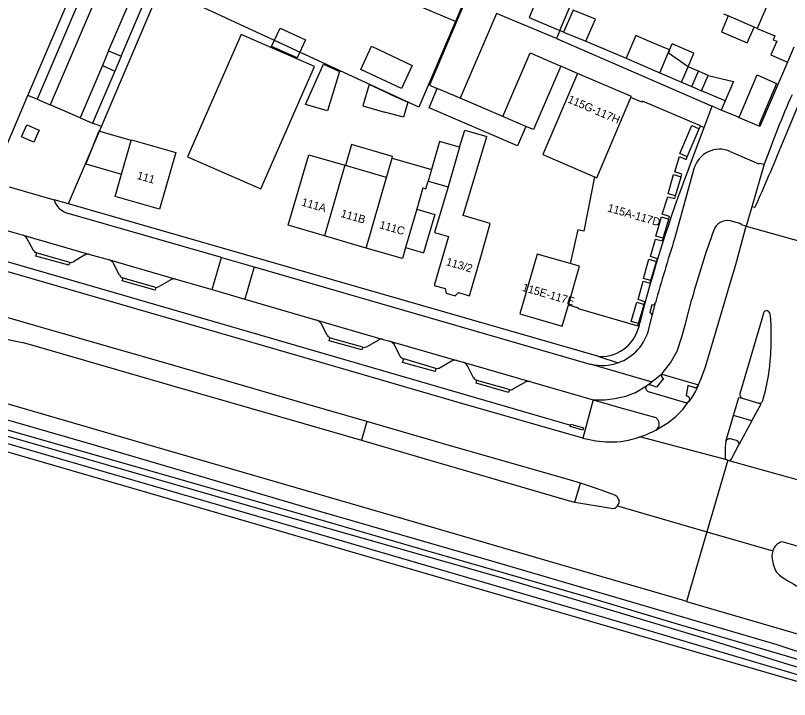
# Model space of a CAD drawing. Extents: x 194485 to 197793, y 468269 to 470822.
# Drawn here: x 197118.2 to 197234.1, y 469294 to 469396.5 of the extents above; entities that cross this region are included whole.
import ezdxf

# ---------------------------------------------------------------- set-up
doc = ezdxf.new("R2010")
doc.units = 0
for name, color, linetype in [('BGT begrenzing pand op maaiveld onder overbouw', 7, 'Continuous'), ('BGT grensvlak begroeid terreindeel', 7, 'Continuous'), ('BGT grensvlak gebouwinstallatie plus 1', 7, 'Continuous'), ('BGT grensvlak ondersteunend wegdeel', 7, 'Continuous'), ('BGT grensvlak ondersteunend wegdeel LR', 7, 'Continuous'), ('BGT grensvlak overig bouwwerk uitbreiding populatie', 7, 'Continuous'), ('BGT grensvlak pand deel overbouw', 7, 'Continuous'), ('BGT grensvlak pand op maaiveld', 7, 'Continuous'), ('BGT grensvlak pand op maaiveld LR', 7, 'Continuous'), ('BGT grensvlak scheiding', 7, 'Continuous'), ('BGT grensvlak vegetatieobject', 7, 'Continuous'), ('BGT grensvlak waterdeel', 7, 'Continuous'), ('BGT grensvlak wegdeel', 7, 'Continuous'), ('BGT lijnelement scheiding hek', 7, 'Continuous'), ('BGT tekst huisnummerreeks', 7, 'Continuous'), ('GEM grensvlak WOZ_BRK percelen', 7, 'Continuous')]:
    doc.layers.add(name, color=color, linetype=linetype)

msp = doc.modelspace()

# ---------------------------------------------------------------- linework, layer by layer
at = {"layer": 'BGT begrenzing pand op maaiveld onder overbouw'}
for points in [[(197218.81, 469375.31), (197217.7, 469375.78), (197219.48, 469379.98), (197220.6, 469379.5)], [(197217.05, 469369.45), (197215.94, 469369.78), (197216.77, 469372.64), (197217.89, 469372.3)], [(197215.22, 469363.1), (197214.1, 469363.42), (197214.93, 469366.29), (197216.04, 469365.96)], [(197213.35, 469356.78), (197212.26, 469357.1), (197213.07, 469359.96), (197214.21, 469359.62)], [(197211.52, 469350.33), (197210.39, 469350.66), (197211.23, 469353.51), (197212.34, 469353.18)]]:
    msp.add_lwpolyline(points, dxfattribs=at)
at = {"layer": 'BGT grensvlak begroeid terreindeel'}
for points in [[(196928.11, 469386.74), (196964.62, 469376.08), (197027.19, 469358.54), (197059.36, 469349.3), (197097.7, 469337.95), (197160.24, 469319.78), (197209.86, 469305.3), (197236.12, 469297.51), (197241.96, 469296.13), (197243.62, 469296.27), (197243.68, 469296.47)], [(197076.75, 469347.42), (197098.73, 469341.17), (197130.43, 469332), (197161.44, 469322.87), (197190.18, 469314.61), (197232.25, 469302.24), (197234.93, 469301.34), (197240.13, 469299.89)], [(197244.42, 469294.02), (197240.79, 469295.13), (197180.77, 469312.56), (197110.64, 469332.9), (197079.01, 469342.08)]]:
    msp.add_lwpolyline(points, dxfattribs=at)
at = {"layer": 'BGT grensvlak gebouwinstallatie plus 1'}
for p, q in [((197216.15, 469391.31), (197216.54, 469392.22)), ((197219.8, 469390.82), (197216.54, 469392.22)), ((197218.94, 469388.8), (197219.8, 469390.82)), ((197220.49, 469388.13), (197218.94, 469388.8)), ((197219.49, 469385.83), (197220.49, 469388.13)), ((197221.95, 469387.49), (197220.49, 469388.13)), ((197217.96, 469386.5), (197219.49, 469385.83)), ((197219.49, 469385.83), (197220.96, 469385.19)), ((197128.68, 469374.27), (197134.04, 469372.72)), ((197178.29, 469367.46), (197180.98, 469366.67)), ((197180.98, 469366.67), (197179.3, 469360.91)), ((197176.61, 469361.7), (197179.3, 469360.91))]:
    msp.add_line(p, q, dxfattribs=at)
for points in [[(197224.93, 469396.39), (197223.92, 469394.03), (197227.8, 469392.37), (197228.81, 469394.73)], [(197135.5, 469377.73), (197130.65, 469379.15), (197128.68, 469374.27)], [(197174.59, 469375.08), (197174.67, 469375.37), (197168.5, 469377.16), (197167.58, 469374)]]:
    msp.add_lwpolyline(points, dxfattribs=at)
at = {"layer": 'BGT grensvlak ondersteunend wegdeel'}
msp.add_line((197201.96, 469323.6), (197202.82, 469326.41), dxfattribs=at)
at = {"layer": 'BGT grensvlak ondersteunend wegdeel LR'}
msp.add_line((197170.79, 469335.64), (197169.98, 469332.84), dxfattribs=at)
at = {"layer": 'BGT grensvlak overig bouwwerk uitbreiding populatie'}
msp.add_lwpolyline([(197157.79, 469394.57), (197161.59, 469392.84), (197160.34, 469390.1), (197156.54, 469391.83), (197157.79, 469394.57)], dxfattribs=at)
at = {"layer": 'BGT grensvlak pand deel overbouw'}
for p, q in [((197218.81, 469375.31), (197220.6, 469379.5)), ((197217.05, 469369.45), (197217.89, 469372.3)), ((197215.22, 469363.1), (197216.04, 469365.96)), ((197213.35, 469356.78), (197214.21, 469359.62)), ((197211.52, 469350.33), (197212.34, 469353.18))]:
    msp.add_line(p, q, dxfattribs=at)
at = {"layer": 'BGT grensvlak pand op maaiveld'}
for p, q in [((197224.93, 469396.39), (197224.31, 469396.66)), ((197228.81, 469394.73), (197224.93, 469396.39)), ((197229.27, 469394.53), (197228.81, 469394.73)), ((197229.27, 469394.53), (197231.91, 469393.4)), ((197200.27, 469393.97), (197203.6, 469392.63)), ((197216.15, 469391.31), (197213.16, 469392.59)), ((197234.76, 469391.71), (197233.81, 469389.49)), ((197209.64, 469390.05), (197211.7, 469389.17)), ((197211.7, 469389.17), (197214.69, 469387.9)), ((197217.96, 469386.5), (197218.94, 469388.8)), ((197214.69, 469387.9), (197217.96, 469386.5)), ((197220.96, 469385.19), (197221.95, 469387.49)), ((197184.77, 469384.08), (197181.36, 469385.54)), ((197224.48, 469383.67), (197220.96, 469385.19)), ((197191.17, 469381.34), (197184.77, 469384.08)), ((197194.61, 469379.86), (197191.17, 469381.34)), ((197220.6, 469379.5), (197220.79, 469379.92)), ((197185.23, 469366.5), (197188.77, 469378.35)), ((197134.04, 469372.72), (197135.5, 469377.73)), ((197135.5, 469377.73), (197135.54, 469377.86)), ((197173.77, 469372.2), (197174.59, 469375.08)), ((197174.59, 469375.08), (197180.48, 469373.38)), ((197167.58, 469374), (197167.5, 469374.03)), ((197173.77, 469372.2), (197167.58, 469374)), ((197179.98, 469371.67), (197182.97, 469370.81)), ((197179.21, 469370.63), (197178.29, 469367.46)), ((197178.29, 469367.46), (197176.61, 469361.7)), ((197170.7, 469361.64), (197164.44, 469363.46))]:
    msp.add_line(p, q, dxfattribs=at)
for points in [[(197203.6, 469392.63), (197205.05, 469395.94), (197201.73, 469397.28), (197200.27, 469393.97)], [(197143.95, 469375.3), (197154.94, 469370.5), (197162.94, 469388.81), (197151.98, 469393.61), (197143.95, 469375.3)], [(197213.16, 469392.59), (197211.11, 469393.48), (197209.64, 469390.05)], [(197231.91, 469393.4), (197231.7, 469392.84), (197232.24, 469392.6), (197231.35, 469390.57), (197233.81, 469389.49)], [(197171.51, 469391.87), (197177.6, 469389), (197175.97, 469385.53), (197169.88, 469388.4), (197171.51, 469391.87)], [(197218.94, 469388.8), (197216.02, 469390.8), (197216.22, 469391.28), (197216.15, 469391.31)], [(197164.32, 469389.19), (197166.7, 469388.1), (197164.93, 469382.17), (197161.6, 469383.15), (197164.32, 469389.19)], [(197202.37, 469387.8), (197197.17, 469375.65), (197204.91, 469372.32)], [(197210.38, 469384.19), (197210.45, 469384.35), (197202.37, 469387.8)], [(197221.95, 469387.49), (197225.74, 469386.6), (197224.48, 469383.67)], [(197226.47, 469381.22), (197226.55, 469381.4), (197226.64, 469381.36), (197229.26, 469387.56), (197232.2, 469386.28), (197229.59, 469380.13), (197229.68, 469380.09), (197229.6, 469379.9)], [(197174.25, 469384.69), (197171.14, 469386.11), (197170.21, 469382.92), (197173.45, 469381.98)], [(197194.61, 469379.86), (197193.36, 469376.95), (197180.12, 469382.62), (197181.36, 469385.54)], [(197174.25, 469384.69), (197176.95, 469383.48), (197176.31, 469381.25), (197173.45, 469381.98)], [(197220.79, 469379.92), (197212.09, 469383.65), (197212.02, 469383.49), (197210.38, 469384.19)], [(197229.6, 469379.9), (197226.47, 469381.2), (197226.47, 469381.22)], [(197184.7, 469376.74), (197185.47, 469379.29), (197188.77, 469378.35)], [(197135.54, 469377.86), (197142.2, 469375.95), (197139.75, 469367.47), (197133.07, 469369.38), (197134.04, 469372.72)], [(197184.7, 469376.74), (197181.71, 469377.6), (197180.48, 469373.38)], [(197164.44, 469363.46), (197159.02, 469365.04), (197162.09, 469375.6), (197167.5, 469374.03)], [(197217.89, 469372.3), (197218.01, 469372.71), (197216.96, 469373.03), (197217.65, 469375.34), (197218.65, 469374.92), (197218.81, 469375.31)], [(197204.91, 469372.32), (197203.31, 469364.18), (197202.41, 469364.36), (197201.27, 469359.31)], [(197179.21, 469370.63), (197179.63, 469370.52), (197179.98, 469371.67)], [(197182.97, 469370.81), (197180.92, 469363.97), (197183.04, 469363.36), (197180.87, 469356.05), (197182.54, 469355.56), (197182.68, 469354.87), (197184.05, 469354.47), (197184.51, 469354.98), (197186.18, 469354.49), (197187.88, 469360.34), (197187.86, 469360.34), (197188.88, 469363.85)], [(197216.04, 469365.96), (197216.17, 469366.37), (197215.05, 469366.71), (197215.9, 469369.33), (197216.93, 469369.04), (197217.05, 469369.45)], [(197188.88, 469363.85), (197189.3, 469365.29), (197185.23, 469366.5)], [(197214.21, 469359.62), (197214.33, 469360.03), (197213.28, 469360.35), (197214.05, 469362.99), (197215.1, 469362.7), (197215.22, 469363.1)], [(197176.61, 469361.7), (197176.14, 469360.07), (197170.7, 469361.64)], [(197201.27, 469359.31), (197196.31, 469360.74), (197193.73, 469351.78), (197200.08, 469349.94), (197201, 469353.11)], [(197212.34, 469353.18), (197212.46, 469353.59), (197211.43, 469353.92), (197212.22, 469356.66), (197213.26, 469356.37), (197213.35, 469356.78)], [(197201, 469353.11), (197202.47, 469352.68), (197202.44, 469352.58), (197211.41, 469349.98), (197211.52, 469350.33)]]:
    msp.add_lwpolyline(points, dxfattribs=at)
at = {"layer": 'BGT grensvlak pand op maaiveld LR'}
for p, q in [((197233.23, 469403.76), (197229.27, 469394.53)), ((197214.69, 469387.9), (197216.15, 469391.31)), ((197184.7, 469376.74), (197182.97, 469370.81)), ((197167.5, 469374.03), (197164.44, 469363.46)), ((197180.48, 469373.38), (197179.98, 469371.67)), ((197170.7, 469361.64), (197173.77, 469372.2))]:
    msp.add_line(p, q, dxfattribs=at)
for points in [[(197204.91, 469372.32), (197205.25, 469372.17), (197210.38, 469384.19)], [(197201, 469353.11), (197202.66, 469358.92), (197201.27, 469359.31)]]:
    msp.add_lwpolyline(points, dxfattribs=at)
at = {"layer": 'BGT grensvlak scheiding'}
msp.add_lwpolyline([(197201.38, 469335.27), (197203.24, 469334.72), (197203.15, 469334.38), (197201.28, 469334.93), (197201.38, 469335.27)], dxfattribs=at)
at = {"layer": 'BGT grensvlak vegetatieobject'}
msp.add_line((197204.69, 469338.92), (197203.17, 469333.15), dxfattribs=at)
at = {"layer": 'BGT grensvlak waterdeel'}
for points in [[(197243.68, 469296.47), (197233.95, 469299.27), (197221.92, 469303.03), (197206.83, 469307.56), (197190.98, 469312.24), (197174.82, 469316.83), (197155.54, 469322.32), (197129.18, 469329.93), (197105.69, 469336.65), (197083.77, 469343.08), (197064.2, 469348.81), (197061.59, 469349.66), (197044.48, 469354.25), (197027.39, 469359.32), (197014.36, 469362.94), (197002.37, 469366.17), (196986.03, 469371.07), (196970.07, 469375.66), (196953.31, 469380.56), (196934.7, 469386.17), (196928.37, 469388.04)], [(197102.05, 469338.67), (197127.11, 469331.53), (197143.63, 469326.75), (197160.3, 469321.98), (197179.03, 469316.53), (197203.33, 469309.56), (197217.82, 469305.21), (197233.46, 469300.59), (197243.94, 469297.47)]]:
    msp.add_lwpolyline(points, dxfattribs=at)
at = {"layer": 'BGT grensvlak wegdeel'}
for p, q in [((197120.02, 469384.47), (197144.93, 469442.85)), ((197128.98, 469401.66), (197121.38, 469383.92)), ((197199.72, 469394.2), (197202.93, 469401.78)), ((197130.93, 469400.81), (197123.35, 469383.07)), ((197190.21, 469396.77), (197184.77, 469384.08)), ((197199.22, 469393.02), (197190.21, 469396.77)), ((197199.72, 469394.2), (197199.22, 469393.02)), ((197200.27, 469393.97), (197199.72, 469394.2)), ((197199.22, 469393.02), (197222.54, 469382.88)), ((197203.6, 469392.63), (197209.64, 469390.05)), ((197132.11, 469391.16), (197131.18, 469388.98)), ((197132.11, 469391.16), (197133.97, 469390.36)), ((197133.97, 469390.36), (197133.03, 469388.15)), ((197131.18, 469388.98), (197127.83, 469381.15)), ((197131.18, 469388.98), (197133.03, 469388.15)), ((197202.37, 469387.8), (197199.85, 469388.89)), ((197133.03, 469388.15), (197129.7, 469380.35)), ((197114.55, 469371.67), (197120.02, 469384.47)), ((197121.38, 469383.92), (197120.02, 469384.47)), ((197121.38, 469383.92), (197123.35, 469383.07)), ((197127.83, 469381.15), (197123.35, 469383.07)), ((197221.34, 469379.68), (197222.54, 469382.88)), ((197223.9, 469382.31), (197222.54, 469382.88)), ((197224.48, 469383.67), (197223.9, 469382.31)), ((197226.47, 469381.22), (197223.9, 469382.31)), ((197127.83, 469381.15), (197129.7, 469380.35)), ((197126.11, 469368.33), (197131.02, 469379.84)), ((197131.02, 469379.84), (197129.7, 469380.35)), ((197218.99, 469373.47), (197221.34, 469379.68)), ((197220.79, 469379.92), (197221.34, 469379.68)), ((197219.8, 469373.51), (197216.9, 469363.01)), ((197230.35, 469374.18), (197228.49, 469367.8)), ((197117.23, 469370.79), (197123.93, 469368.86)), ((197126.08, 469368.25), (197123.93, 469368.86)), ((197103.94, 469367.95), (197119.31, 469363.57)), ((197126.08, 469368.25), (197126.11, 469368.33)), ((197205.58, 469345.4), (197126.08, 469368.25)), ((197228.49, 469367.8), (197227.66, 469364.91)), ((197228.94, 469367.7), (197228.49, 469367.8)), ((197149.02, 469360.23), (197126.03, 469366.83)), ((197227.66, 469364.91), (197236.01, 469362.57)), ((197119.31, 469363.57), (197129.32, 469360.69)), ((197120.85, 469361.28), (197119.93, 469363.01)), ((197129.32, 469360.69), (197132.23, 469359.85)), ((197128.56, 469360.6), (197126.83, 469359.59)), ((197132.23, 469359.85), (197142.2, 469356.99)), ((197147.63, 469355.41), (197149.02, 469360.23)), ((197149.02, 469360.23), (197153.9, 469358.82)), ((197133.75, 469357.56), (197132.85, 469359.34)), ((197153.9, 469358.82), (197152.51, 469353.99)), ((197134.28, 469357.14), (197134.25, 469357.15)), ((197139.04, 469355.78), (197134.28, 469357.14)), ((197141.42, 469356.89), (197139.68, 469355.89)), ((197142.2, 469356.99), (197147.63, 469355.41)), ((197147.63, 469355.41), (197152.51, 469353.99)), ((197152.51, 469353.99), (197163.33, 469350.85)), ((197213.49, 469353.12), (197213.19, 469351.97)), ((197213.53, 469351.47), (197214.03, 469353.42)), ((197213.07, 469349.54), (197213.53, 469351.47)), ((197230.21, 469351.82), (197226.7, 469339.78)), ((197163.33, 469350.85), (197173.26, 469347.96)), ((197164.86, 469348.57), (197163.94, 469350.33)), ((197170.18, 469346.79), (197165.38, 469348.16)), ((197173.26, 469347.96), (197174.27, 469347.68)), ((197172.54, 469347.86), (197170.89, 469346.89)), ((197174.27, 469347.68), (197184.27, 469344.81)), ((197175.81, 469345.41), (197174.88, 469347.23)), ((197181.12, 469343.62), (197176.32, 469345.05)), ((197183.5, 469344.68), (197181.8, 469343.72)), ((197184.27, 469344.81), (197185.24, 469344.56)), ((197185.24, 469344.56), (197195.22, 469341.65)), ((197205.58, 469345.4), (197208.46, 469344.47)), ((197186.77, 469342.22), (197185.86, 469343.99)), ((197204.41, 469344.23), (197213.52, 469341.58)), ((197214.99, 469342.75), (197220.47, 469341.13)), ((197187.29, 469341.81), (197187.26, 469341.82)), ((197192.11, 469340.43), (197187.29, 469341.81)), ((197194.45, 469341.5), (197192.73, 469340.53)), ((197195.22, 469341.65), (197204.69, 469338.92)), ((197212.9, 469341.13), (197213.52, 469341.58)), ((197212.94, 469340.16), (197218.53, 469338.51)), ((197219.07, 469338.69), (197219.09, 469338.72)), ((197227.03, 469339.14), (197229.51, 469338.42)), ((197224.6, 469332.68), (197225.74, 469336.56)), ((197228.47, 469335.77), (197225.74, 469336.56)), ((197228.47, 469335.77), (197226.56, 469332.14)), ((197224.73, 469329.91), (197211.7, 469333.34)), ((197226.18, 469332.8), (197225.23, 469333.04)), ((197225.44, 469330.09), (197226.56, 469332.14)), ((197224.89, 469329.87), (197221.76, 469319.14)), ((197224.73, 469329.91), (197224.89, 469329.87)), ((197224.89, 469329.87), (197225.05, 469329.84)), ((197225.05, 469329.84), (197245.44, 469324.14)), ((197201.96, 469323.6), (197207.39, 469322.7)), ((197208.37, 469323.04), (197221.76, 469319.14)), ((197221.76, 469319.14), (197218.71, 469308.71)), ((197221.76, 469319.14), (197231.61, 469316.28)), ((197238.95, 469315.94), (197233.36, 469317.55))]:
    msp.add_line(p, q, dxfattribs=at)
for points in [[(197131.02, 469379.84), (197139.9, 469400.68), (197155.91, 469438.15)], [(197233.06, 469377.34), (197235.5, 469383.07), (197243.79, 469402.48), (197248.66, 469414.03)], [(197132.11, 469391.16), (197136.05, 469400.36), (197136.88, 469402.29), (197139.32, 469407.98)], [(197133.97, 469390.36), (197137.91, 469399.56), (197138.74, 469401.49), (197141.18, 469407.2)], [(197202.93, 469401.78), (197198.33, 469403.73), (197195.12, 469396.15), (197199.72, 469394.2)], [(197185.6, 469398.69), (197180.17, 469386.05), (197181.36, 469385.54)], [(197191.17, 469381.34), (197195.25, 469390.86), (197199.85, 469388.89)], [(197199.85, 469388.89), (197195.77, 469379.37), (197194.61, 469379.86)], [(197233.81, 469389.49), (197229.68, 469379.86), (197229.6, 469379.9)], [(197119.08, 469378.28), (197119.86, 469380.1), (197121.7, 469379.31), (197120.92, 469377.49), (197119.08, 469378.28)], [(197225.24, 469376.12), (197229.54, 469374.26), (197229.58, 469374.37), (197230.35, 469374.18)], [(197203.17, 469333.15), (197184.33, 469338.55), (197163.74, 469344.53), (197144.11, 469350.26), (197124.46, 469355.92), (197105.79, 469361.31), (197086.15, 469366.96), (197082.61, 469367.99)], [(197227.66, 469364.91), (197226.88, 469365.1), (197226.91, 469365.24), (197225.24, 469365.71)], [(197220.47, 469341.13), (197221.03, 469342.49), (197221.54, 469343.87), (197223.55, 469350.59), (197224.95, 469355.34), (197226.08, 469359.18), (197227.66, 469364.91)], [(197170.79, 469335.64), (197161.61, 469338.3), (197141.88, 469344.06), (197122.42, 469349.64), (197103.44, 469355.14), (197084.17, 469360.75), (197080.82, 469361.72)], [(197126.17, 469359.51), (197126.26, 469359.48), (197126.14, 469359.05), (197121.21, 469360.44), (197121.34, 469360.9)], [(197126.17, 469359.51), (197121.39, 469360.88), (197121.34, 469360.9)], [(197153.9, 469358.82), (197204.08, 469344.31), (197204.24, 469344.27), (197204.41, 469344.23)], [(197079.25, 469356.21), (197118.22, 469347.7), (197119.26, 469347.47), (197120.23, 469347.22), (197141.75, 469341.02), (197161.35, 469335.34), (197169.98, 469332.84)], [(197139.04, 469355.78), (197139.18, 469355.74), (197139.06, 469355.33), (197134.16, 469356.73), (197134.28, 469357.14)], [(197215.06, 469342.86), (197216.3, 469344.46), (197217.3, 469346.19), (197218.02, 469348.35), (197218.54, 469350.29), (197219.49, 469353.99)], [(197218.71, 469308.71), (197218.11, 469308.89), (197199.85, 469314.18), (197176.4, 469321.03), (197158.66, 469326.16), (197139.05, 469331.87), (197120.36, 469337.29), (197101.68, 469342.7), (197082.04, 469348.41), (197077.41, 469349.74)], [(197170.18, 469346.79), (197170.06, 469346.4), (197165.14, 469347.76), (197165.27, 469348.2), (197165.38, 469348.16)], [(197181.12, 469343.62), (197181.16, 469343.61), (197181.02, 469343.14), (197176.16, 469344.5), (197176.32, 469345.05)], [(197214.99, 469342.75), (197214, 469341.93), (197213.52, 469341.58)], [(197192.11, 469340.43), (197192.17, 469340.42), (197192.05, 469340), (197187.17, 469341.39), (197187.29, 469341.81)], [(197204.69, 469338.92), (197206.45, 469338.92), (197207.95, 469339.09), (197209.62, 469339.47), (197211.07, 469340.01), (197212.71, 469340.98)], [(197215.27, 469342.09), (197214.21, 469340.78), (197213.24, 469341.13)], [(197219.85, 469340.74), (197218.92, 469341.03), (197218.63, 469339.5), (197218.83, 469339.44)], [(197220.42, 469340.98), (197220.02, 469340.18), (197219.6, 469339.44), (197219.09, 469338.72)], [(197204.69, 469338.92), (197209.2, 469337.62), (197210.15, 469337.35), (197213.89, 469336.31)], [(197214.11, 469334.38), (197215.9, 469335.47), (197217.07, 469336.37), (197218.13, 469337.45), (197219.07, 469338.69)], [(197225.74, 469336.56), (197226.56, 469339.27), (197227.03, 469339.14)], [(197228.47, 469335.77), (197229.87, 469338.31), (197229.51, 469338.42)], [(197202.82, 469326.41), (197201.31, 469326.88), (197182.3, 469332.3), (197170.79, 469335.64)], [(197169.98, 469332.84), (197179.03, 469330.21), (197200.8, 469323.9), (197201.69, 469323.65), (197201.96, 469323.6)], [(197224.6, 469332.68), (197224.51, 469331.87), (197224.49, 469330.89), (197224.48, 469330.29)], [(197207.94, 469324.63), (197206.06, 469325.32), (197204.18, 469325.99), (197202.82, 469326.41)], [(197218.71, 469308.71), (197235.84, 469303.72), (197246.5, 469300.63)]]:
    msp.add_lwpolyline(points, dxfattribs=at)
for centre, radius, start, end in [((197359.86, 469328.49), 137.33, 155.8827, 160.5657), ((197008.65, 469467.56), 241.87, 335.615, 338.0997), ((197223.66, 469372.44), 4, 66.6794, 164.5136), ((197410.38, 469300.14), 204.96, 159.0361, 165.7935), ((197126.88, 469369.81), 3.1, 197.8142, 254.1541), ((197224.81, 469363.61), 2.15, 78.356, 161.2888), ((197343.79, 469320.01), 128.86, 159.8969, 164.7074), ((197118.78, 469362.36), 1.32, 29.552, 66.1337), ((197552.63, 469257.23), 352, 162.5118, 164.1412), ((197121.53, 469361.64), 0.769, 207.7274, 255.3567), ((197129.04, 469359.71), 1.01, 74.2972, 118.7636), ((197126.39, 469360.44), 0.961, 257.04, 297.2316), ((197131.66, 469358.53), 1.44, 34.4931, 66.918), ((197134.59, 469358.08), 0.992, 211.7398, 250.0895), ((197141.97, 469355.62), 1.39, 80.6684, 113.3264), ((197139.24, 469356.53), 0.779, 254.9754, 304.0657), ((197213.6, 469353.57), 0.453, 256.7328, 341.9929), ((197213.11, 469351.55), 0.427, 348.2077, 78.8059), ((197230.68, 469351.77), 0.478, 73.1444, 174.3218), ((197230.69, 469351.7), 0.541, 3.1452, 76.2839), ((197211.17, 469349.28), 20.21, 358.4357, 6.9734), ((197162.92, 469349.76), 1.16, 29.2345, 69.6402), ((197205.85, 469351.3), 5.9, 267.4164, 351.6797), ((197206.01, 469351.32), 7.28, 289.6527, 345.8247), ((197165.83, 469349.26), 1.19, 215.5577, 248.0892), ((197173.02, 469347.04), 0.945, 74.9537, 120.5766), ((197197.1, 469347.76), 34.29, 354.9208, 1.6165), ((197170.41, 469347.71), 0.945, 255.484, 300.5524), ((197172.96, 469345.29), 2.73, 45.3991, 61.3451), ((197176.55, 469345.91), 0.894, 214.1757, 254.9202), ((197184.05, 469343.7), 1.13, 79.1342, 119.134), ((197184.78, 469343.44), 1.21, 26.9192, 67.7848), ((197206.01, 469351.34), 7.29, 257.2723, 289.6164), ((197199.52, 469347.56), 31.86, 344.0476, 354.8862), ((197181.3, 469344.81), 1.19, 261.571, 294.6654), ((197187.6, 469342.74), 0.973, 211.8471, 249.816), ((197215.36, 469342.5), 0.424, 166.3161, 257.0108), ((197215.49, 469342.52), 0.547, 155.1297, 171.6808), ((197215.43, 469342.56), 0.479, 140.7471, 156.0966), ((197195.03, 469340.62), 1.05, 79.8362, 123.3887), ((197213.12, 469340.65), 0.527, 141.2729, 250.3613), ((197213.07, 469340.69), 0.473, 111.1658, 141.2666), ((197213.08, 469340.69), 0.474, 70.1716, 111.8684), ((197219.98, 469341.22), 0.494, 254.7794, 331.2241), ((197219.59, 469341.39), 0.919, 333.6943, 343.8775), ((197192.31, 469341.21), 0.8, 255.8246, 301.8348), ((197218.66, 469339.01), 0.517, 255.8015, 322.1573), ((197218.74, 469339.01), 0.435, 336.8265, 79.249), ((197218.66, 469339), 0.514, 326.6131, 341.7695), ((197227.18, 469339.62), 0.505, 161.3225, 252.4474), ((197229.62, 469338.95), 0.549, 257.4223, 344.5831), ((197213.79, 469335.68), 0.63, 33.0135, 81.0325), ((197213.42, 469335.26), 1.19, 14.6276, 40.4364), ((197213.85, 469335.26), 0.774, 340.9536, 22.5872), ((197205.77, 469350.43), 18.09, 289.1017, 297.4441), ((197213.49, 469335.33), 1.15, 303.1178, 343.3749), ((197207.77, 469351.66), 19.07, 256.0497, 267.9202), ((197207.52, 469344.68), 12.08, 267.8867, 290.2), ((197225.13, 469332.49), 0.56, 79.4225, 160.5355), ((197226.04, 469332.28), 0.538, 345.5438, 74.3992), ((197224.82, 469330.23), 0.34, 171.1644, 254.1684), ((197225.05, 469330.27), 0.436, 270.33, 336.0426), ((197207.51, 469323.64), 1.07, 24.8335, 66.6464), ((197207.69, 469323.65), 0.916, 318.0231, 28.8913), ((197207.65, 469323.52), 0.867, 252.3698, 325.8975), ((197233.65, 469315.65), 2.13, 119.2544, 162.871), ((197233.03, 469316.78), 0.84, 66.7116, 120.1193), ((197234.48, 469315.47), 2.98, 164.2957, 194.1367), ((197236.54, 469315.56), 5.01, 189.4167, 207.4762), ((197234, 469314.47), 2.27, 212.6029, 232.6765), ((197243.21, 469326.9), 17.74, 233.3627, 246.4368)]:
    msp.add_arc(centre, radius, start, end, dxfattribs=at)
at = {"layer": 'BGT lijnelement scheiding hek'}
msp.add_lwpolyline([(197083.01, 469369.4), (197134.84, 469354.43), (197201.33, 469335.1)], dxfattribs=at)
at = {"layer": 'GEM grensvlak WOZ_BRK percelen'}
for p, q in [((197184.07, 469395.58), (197144.83, 469412.22)), ((197188.91, 469406.93), (197184.07, 469395.58))]:
    msp.add_line(p, q, dxfattribs=at)
msp.add_lwpolyline([(197184.07, 469395.58), (197178.61, 469382.74), (197139.9, 469400.68), (197144.83, 469412.22)], dxfattribs=at)

# ---------------------------------------------------------------- texts
at = {"layer": 'BGT tekst huisnummerreeks'}
for s, rotation, p in [('115G-117H', 336.8, (197200.79, 469383.48)), ('111', 344.1, (197136.27, 469372)), ('111A', 343.8, (197160.92, 469368.03)), ('115A-117D', 343.8, (197206.77, 469367.15)), ('111B', 343.8, (197166.8, 469366.32)), ('111C', 343.8, (197172.59, 469364.63)), ('113/2', 343.6, (197182.57, 469359.09)), ('115E-117E', 343.9, (197193.99, 469355.24))]:
    msp.add_text(s, height=1.2, rotation=rotation, dxfattribs=at).set_placement(p)

doc.saveas('drawing.dxf')
